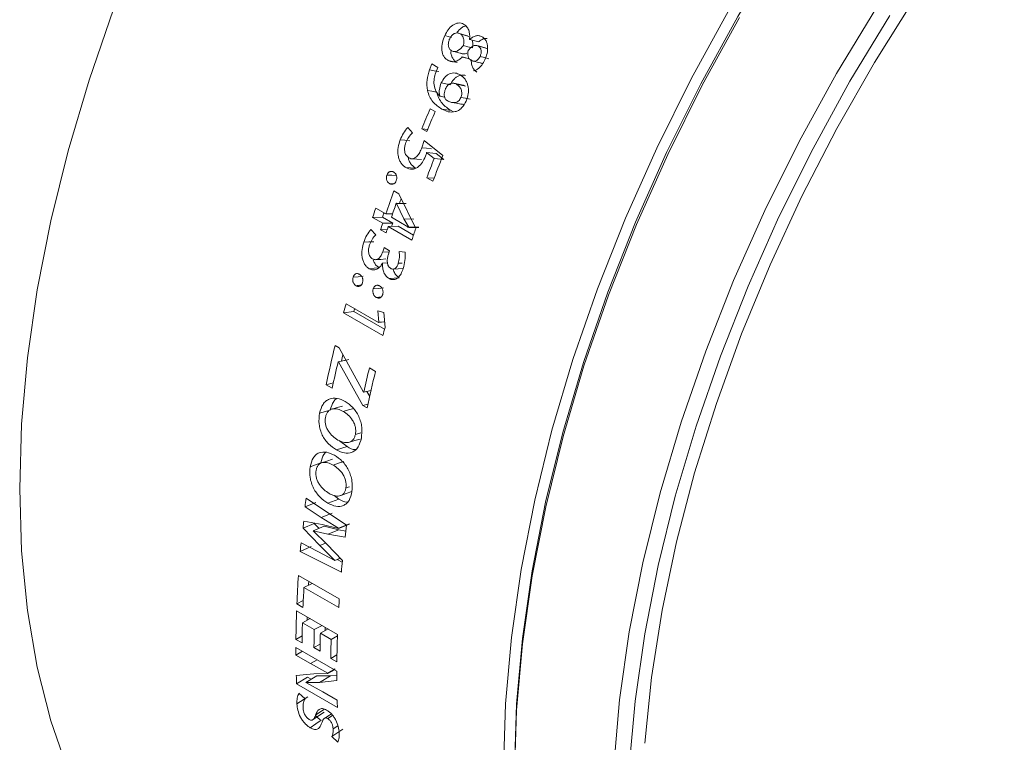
# Model space of a CAD drawing. Header units: millimetres. Extents: x 0 to 1118, y 0 to 864.
# Tile 270 of 512: x 450 to 466, y 234 to 245. Entities that reach past the tile are written whole.
import ezdxf

# ---------------------------------------------------------------- set-up
doc = ezdxf.new("R2010")
doc.units = ezdxf.units.MM

msp = doc.modelspace()

# ---------------------------------------------------------------- linework, layer by layer
at = {"color": 7, "linetype": 'Continuous', "lineweight": 15}
for p, q in [((457.2122, 245.1853), (457.3537, 245.1445)), ((457.366, 245.097), (457.3631, 245.0988)), ((457.5074, 245.0562), (457.366, 245.097)), ((457.1108, 244.9016), (457.2543, 244.8647)), ((456.7619, 244.7031), (456.7238, 244.6116)), ((456.8561, 244.6486), (456.7619, 244.7031)), ((457.2446, 244.815), (457.2475, 244.8135)), ((457.3627, 244.7847), (457.2446, 244.815)), ((456.8214, 244.5648), (456.8561, 244.6486)), ((456.8884, 244.1883), (456.8864, 244.1864)), ((456.9658, 244.1741), (456.8884, 244.1883)), ((456.8118, 243.9411), (456.732, 243.9871)), ((457.0685, 243.957), (457.1088, 243.9407)), ((456.4483, 243.6048), (456.3738, 243.6863)), ((456.6003, 243.6674), (456.68, 243.6213)), ((456.6938, 243.6554), (456.6003, 243.6674)), ((456.6392, 243.4792), (456.6009, 243.3645)), ((456.937, 243.2412), (456.6392, 243.4792)), ((456.6765, 243.2887), (456.7969, 243.1902)), ((456.8289, 243.2734), (456.6765, 243.2887)), ((456.8289, 243.2734), (456.9495, 243.1752)), ((456.9495, 243.1752), (456.7969, 243.1902)), ((456.6791, 242.8845), (456.7769, 242.8281)), ((456.7952, 242.8765), (456.6791, 242.8845)), ((456.1523, 242.7885), (456.082, 242.7909)), ((456.2303, 242.6287), (456.154, 242.6727)), ((456.503, 242.0717), (456.2303, 242.6287)), ((456.0243, 242.3044), (455.8626, 242.3978)), ((456.1904, 242.4749), (456.1919, 242.4726)), ((456.1904, 242.4749), (456.3477, 242.4725)), ((456.1919, 242.4726), (456.3113, 242.2244)), ((456.1919, 242.4726), (456.3492, 242.4702)), ((455.8124, 242.2506), (455.9716, 242.2535)), ((455.8124, 242.2506), (455.9742, 242.1573)), ((455.9716, 242.2535), (456.1333, 242.1602)), ((456.0243, 242.3044), (456.1309, 242.305)), ((456.2838, 242.1546), (456.1131, 242.2532)), ((456.3113, 242.2244), (456.3927, 242.0917)), ((456.3113, 242.2244), (456.4694, 242.2242)), ((455.8612, 241.9718), (455.7858, 242.0573)), ((455.9389, 242.052), (456.0457, 242.055)), ((455.9389, 242.052), (456.0276, 242.0008)), ((455.9742, 242.1573), (456.1333, 242.1602)), ((456.0629, 242.106), (456.222, 242.1089)), ((456.0629, 242.106), (456.4403, 241.8882)), ((456.222, 242.1089), (456.4672, 241.9674)), ((456.3927, 242.0917), (456.391, 242.0867)), ((456.391, 242.0867), (456.5494, 242.0875)), ((456.3927, 242.0917), (456.5511, 242.0925)), ((456.0782, 241.7013), (455.9728, 241.6957)), ((456.0831, 241.7167), (455.9958, 241.7671)), ((456.0611, 241.6476), (456.0831, 241.7167)), ((456.3322, 241.6932), (456.2362, 241.7072)), ((456.049, 241.5225), (455.9702, 241.5173)), ((455.9702, 241.5173), (455.9721, 241.5162)), ((456.0492, 241.5213), (455.9721, 241.5162)), ((456.2861, 241.5202), (456.2234, 241.5167)), ((455.9523, 240.9792), (455.8705, 240.9701)), ((455.5135, 240.7468), (455.3477, 240.7219)), ((455.9088, 240.5696), (455.3882, 240.8701)), ((455.5135, 240.7468), (456.0039, 240.4636)), ((455.9905, 240.7283), (455.8932, 240.754)), ((455.8932, 240.754), (455.9095, 240.5721)), ((455.3477, 240.7219), (455.9755, 240.3594)), ((456.0106, 240.4877), (455.9905, 240.7283)), ((456.0026, 240.5825), (455.9088, 240.5696)), ((455.9822, 240.5821), (455.9095, 240.5721)), ((455.2784, 240.1648), (455.2133, 240.2024)), ((455.6664, 239.4571), (455.2784, 240.1648)), ((455.3861, 239.9684), (455.2616, 239.9423)), ((455.434, 239.9754), (455.2655, 239.9401)), ((455.2616, 239.9423), (455.2655, 239.9401)), ((455.2655, 239.9401), (455.6542, 239.2422)), ((455.8587, 239.7861), (455.7609, 239.8425)), ((455.1834, 239.6027), (455.067, 239.5743)), ((455.067, 239.5743), (455.1647, 239.5179)), ((455.6693, 239.4554), (455.6664, 239.4571)), ((455.7861, 239.482), (455.6693, 239.4554)), ((455.7205, 239.4671), (455.7659, 239.3865)), ((455.1346, 239.1677), (454.9634, 239.1197)), ((455.7371, 239.2624), (455.6542, 239.2422)), ((455.6542, 239.2422), (455.7232, 239.2024)), ((455.5368, 238.7793), (455.6224, 238.8034)), ((455.2818, 238.6791), (455.4043, 238.5842)), ((454.9852, 238.3238), (454.8119, 238.2634)), ((455.3856, 237.9232), (455.4421, 237.9428)), ((455.395, 237.328), (454.748, 237.7594)), ((455.199, 237.8013), (455.2716, 237.7457)), ((454.9051, 237.6914), (454.7304, 237.6219)), ((454.7304, 237.6219), (454.9904, 237.4526)), ((455.2716, 237.7457), (455.0974, 237.6798)), ((454.9904, 237.4526), (455.2663, 237.2779)), ((454.8743, 237.3563), (454.6991, 237.282)), ((454.6991, 237.282), (454.9695, 237.0029)), ((455.0028, 237.3408), (454.7116, 237.3947)), ((455.0352, 237.3131), (454.8601, 237.2395)), ((454.8743, 237.3563), (454.951, 237.2777)), ((455.2661, 237.2756), (455.0028, 237.3408)), ((455.0352, 237.3131), (455.2698, 237.2549)), ((455.4408, 237.3456), (455.2661, 237.2756)), ((455.2663, 237.2779), (455.2661, 237.2756)), ((455.4411, 237.3479), (455.2663, 237.2779)), ((454.8597, 237.2358), (454.8601, 237.2395)), ((455.0785, 237.0252), (454.8597, 237.2358)), ((454.8601, 237.2395), (455.0948, 237.1823)), ((455.2698, 237.2549), (455.0948, 237.1823)), ((455.0948, 237.1823), (455.371, 237.1347)), ((455.2698, 237.2549), (455.3834, 237.2347)), ((454.83, 236.9864), (454.6542, 236.9066)), ((454.9348, 236.9093), (454.6671, 237.0477)), ((454.9695, 237.0029), (455.2098, 236.7642)), ((455.3302, 236.7634), (455.0785, 237.0252)), ((454.6542, 236.9066), (455.3123, 236.5749)), ((455.2095, 236.7608), (454.9348, 236.9093)), ((455.2961, 236.7989), (455.2095, 236.7608)), ((455.2098, 236.7642), (455.2095, 236.7608)), ((455.2939, 236.8012), (455.2098, 236.7642)), ((455.2453, 236.7766), (455.3275, 236.7351)), ((455.2795, 236.1477), (454.6247, 236.5257)), ((454.8473, 236.3972), (454.7136, 236.331)), ((454.7136, 236.331), (455.2707, 236.0094)), ((454.7023, 236.1216), (454.5997, 236.0682)), ((454.5997, 236.0682), (454.6974, 236.0118)), ((455.2503, 235.582), (454.5955, 235.96)), ((454.8129, 235.8345), (454.6889, 235.7676)), ((454.6889, 235.7676), (454.8791, 235.6578)), ((455.003, 235.7247), (454.8791, 235.6578)), ((454.6844, 235.5585), (454.5854, 235.5025)), ((455.1001, 235.6687), (454.9761, 235.6018)), ((454.9761, 235.6018), (455.1483, 235.5024)), ((455.2495, 235.557), (455.1483, 235.5024)), ((454.5854, 235.5025), (454.6831, 235.446)), ((454.9722, 235.4256), (454.8736, 235.3701)), ((455.2396, 234.9949), (454.5848, 235.3729)), ((454.5848, 235.3729), (454.5851, 235.2499)), ((454.6907, 235.3118), (454.5851, 235.2499)), ((454.5851, 235.2499), (454.8193, 235.1147)), ((454.8736, 235.3701), (454.9706, 235.3141)), ((455.2418, 235.2537), (455.1426, 235.1978)), ((454.8193, 235.1147), (455.0972, 234.9607)), ((455.1426, 235.1978), (455.2403, 235.1413)), ((454.8737, 234.9529), (454.5907, 234.924)), ((454.9196, 234.9213), (454.7429, 234.8126)), ((455.0981, 234.957), (454.8737, 234.9529)), ((454.9196, 234.9213), (455.1374, 234.9185)), ((455.2123, 235.0281), (455.0972, 234.9607)), ((455.0972, 234.9607), (455.0981, 234.957)), ((455.2009, 235.0172), (455.0981, 234.957)), ((455.1374, 234.9185), (455.2398, 234.9285)), ((454.7716, 234.8991), (454.5949, 234.7888)), ((454.5949, 234.7888), (455.2489, 234.4113)), ((454.7429, 234.8126), (454.9607, 234.8116)), ((455.0168, 234.6639), (454.743, 234.8104)), ((454.7716, 234.8991), (454.8293, 234.8657)), ((454.9607, 234.8116), (455.2402, 234.8418)), ((454.7319, 234.5536), (454.6319, 234.6395)), ((455.245, 234.5322), (455.0168, 234.6639)), ((454.7774, 234.5854), (454.601, 234.4705)), ((455.1727, 234.2849), (455.0949, 234.2345)), ((455.0362, 234.2347), (455.0345, 234.2336)), ((455.335, 234.064), (455.1588, 233.946)), ((455.2574, 234.1193), (455.1803, 234.0686)), ((455.1588, 233.946), (455.2567, 233.8602))]:
    msp.add_line(p, q, dxfattribs=at)
at = {"color": 9, "linetype": 'Continuous', "lineweight": 0}
for p, q in [((455.1651, 237.5224), (454.9904, 237.4526)), ((454.9248, 235.1766), (454.8193, 235.1147)), ((455.1374, 234.9185), (454.9607, 234.8116))]:
    msp.add_line(p, q, dxfattribs=at)
at = {"color": 7, "linetype": 'Continuous', "lineweight": 15, "flags": 128}
for points in [[(458.0844, 233.4417), (458.1155, 234.4645), (458.2085, 235.5179), (458.3631, 236.5967), (458.5785, 237.6952), (458.8534, 238.808), (459.1867, 239.9293), (459.5764, 241.0534), (460.0207, 242.1746), (460.5173, 243.2872), (461.0636, 244.3855), (461.657, 245.464), (462.2942, 246.517), (462.9722, 247.5393), (463.6875, 248.5256), (464.4363, 249.471), (465.2149, 250.3705), (466.0193, 251.2197), (466.8455, 252.0142), (467.6892, 252.7499), (468.5461, 253.4231), (469.4118, 254.0303), (470.28, 254.5674)], [(460.1659, 233.8446), (460.2745, 234.8942), (460.4445, 235.9677), (460.675, 237.0594), (460.9648, 238.1637), (461.3124, 239.2747), (461.716, 240.3867), (462.1734, 241.4939), (462.6823, 242.5905), (463.2401, 243.6708), (463.8438, 244.7291), (464.4903, 245.76)], [(453.764, 229.9565), (453.7633, 229.9569), (453.1656, 230.3531), (452.6153, 230.824), (452.1151, 231.3672), (451.6676, 231.9798), (451.275, 232.6588), (450.9394, 233.4007), (450.6624, 234.2018), (450.4456, 235.0579), (450.2898, 235.9647), (450.1961, 236.9175), (450.1648, 237.9115), (450.1961, 238.9417), (450.2898, 240.0028), (450.4456, 241.0894), (450.6624, 242.1959), (450.9394, 243.3167), (451.275, 244.4461), (451.6676, 245.5784)], [(461.5956, 225.4364), (461.5061, 225.4871), (460.9085, 225.8833), (460.3581, 226.3542), (459.858, 226.8973), (459.4104, 227.51), (459.0179, 228.189), (458.6822, 228.9309), (458.4053, 229.732), (458.1884, 230.588), (458.0327, 231.4948), (457.9389, 232.4477), (457.9076, 233.4417), (457.9389, 234.4719), (458.0327, 235.533), (458.1884, 236.6195), (458.4053, 237.7261), (458.6822, 238.8469), (459.0179, 239.9763), (459.4104, 241.1086), (459.858, 242.2379), (460.3581, 243.3586), (460.9085, 244.4648), (461.5061, 245.5511)], [(459.6701, 233.4725), (459.7638, 234.5336), (459.9195, 235.6202), (460.1364, 236.7267), (460.4134, 237.8475), (460.749, 238.9769), (461.1416, 240.1092), (461.5891, 241.2385), (462.0893, 242.3592), (462.6396, 243.4655), (463.2372, 244.5517), (463.8791, 245.6124)], [(459.9197, 233.462), (460.0125, 234.5123), (460.1667, 235.5878), (460.3814, 236.6831), (460.6555, 237.7925), (460.9877, 238.9104), (461.3763, 240.0312), (461.8193, 241.149), (462.3144, 242.2583), (462.8591, 243.3533), (463.4506, 244.4285), (464.086, 245.4784)], [(461.6836, 225.3846), (461.6829, 225.385), (461.0852, 225.7812), (460.5349, 226.2521), (460.0347, 226.7953), (459.5872, 227.4079), (459.1946, 228.0869), (458.859, 228.8289), (458.582, 229.6299), (458.3651, 230.486), (458.2094, 231.3928), (458.1157, 232.3456), (458.0844, 233.3397), (458.1157, 234.3698), (458.2094, 235.4309), (458.3651, 236.5175), (458.582, 237.624), (458.859, 238.7448), (459.1946, 239.8743), (459.5872, 241.0065), (460.0347, 242.1359), (460.5349, 243.2565), (461.0852, 244.3628), (461.6829, 245.449)], [(457.077, 245.1271), (457.0388, 245.1375), (456.9677, 245.1569)], [(457.329, 245.1555), (457.2584, 245.1759), (457.1878, 245.1962)], [(457.2658, 244.9992), (457.337, 244.9797), (457.4081, 244.9602)], [(457.6156, 244.9602), (457.5449, 244.9804), (457.4741, 245.0006)], [(457.5006, 244.9911), (457.5714, 244.9709), (457.6422, 244.9507)], [(457.1627, 244.7262), (457.0906, 244.7435), (457.0184, 244.7609)], [(457.3639, 244.7836), (457.3192, 244.7951), (457.2475, 244.8135)], [(457.4123, 244.751), (457.484, 244.7324), (457.5557, 244.7138)], [(457.5314, 244.8251), (457.6026, 244.8057), (457.6738, 244.7863)], [(457.0566, 244.371), (456.9834, 244.3859), (456.9102, 244.4009)], [(457.2597, 244.3631), (457.1869, 244.3786), (457.1142, 244.3941)], [(457.1544, 244.379), (457.2274, 244.3634), (457.3003, 244.3478)], [(456.8359, 244.2545), (456.762, 244.268), (456.6882, 244.2815)], [(456.9665, 244.1716), (456.9601, 244.1728), (456.8864, 244.1864)], [(457.0779, 244.0884), (457.1521, 244.0746), (457.2262, 244.0609)], [(457.2245, 244.1687), (457.2979, 244.1541), (457.3712, 244.1394)], [(457.0685, 243.957), (456.9942, 243.9696), (456.92, 243.9821)], [(456.4064, 243.4764), (456.3301, 243.4838), (456.2538, 243.4912)], [(456.7532, 243.3488), (456.677, 243.3567), (456.6009, 243.3645)], [(456.4419, 243.1871), (456.5188, 243.1808), (456.5957, 243.1745)], [(456.498, 243.0377), (456.4208, 243.0428), (456.3436, 243.0479)], [(456.1954, 242.9199), (456.1176, 242.9233), (456.0397, 242.9266)], [(455.832, 241.8615), (455.7515, 241.8572), (455.671, 241.8528)], [(455.8633, 241.574), (455.9444, 241.5793), (456.0255, 241.5847)], [(455.9196, 241.4425), (455.8384, 241.4358), (455.7572, 241.4292)], [(456.1397, 241.4234), (456.2207, 241.4287), (456.3017, 241.4341)], [(455.662, 241.3089), (455.5802, 241.3005), (455.4985, 241.2921)], [(456.2373, 241.2858), (456.1561, 241.2793), (456.0749, 241.2728)], [(455.9855, 241.1221), (455.9037, 241.1138), (455.822, 241.1054)], [(455.3132, 239.9532), (455.3248, 240.0022), (455.3371, 240.0539)], [(455.3318, 239.23), (455.2471, 239.2073), (455.1623, 239.1847)], [(455.3407, 239.1477), (455.4259, 239.1701), (455.5112, 239.1925)], [(455.4407, 238.6542), (455.527, 238.6796), (455.6134, 238.705)], [(455.4043, 238.5842), (455.3182, 238.5574), (455.232, 238.5306)], [(455.1676, 238.3816), (455.0817, 238.3527), (454.9957, 238.3238)], [(455.1797, 238.2885), (455.2661, 238.3171), (455.3526, 238.3457)], [(455.3023, 237.8021), (455.3897, 237.8337), (455.4772, 237.8652)], [(454.7861, 236.3669), (454.7871, 236.3848), (454.7896, 236.4304)], [(454.7652, 235.8088), (454.7656, 235.8271), (454.7664, 235.8613)], [(454.8596, 234.2188), (454.9479, 234.2772), (455.0362, 234.3355)], [(455.1517, 234.3098), (455.1226, 234.2909), (455.0457, 234.2409)], [(454.9906, 234.2079), (454.9026, 234.1486), (454.8145, 234.0892)]]:
    msp.add_lwpolyline(points, dxfattribs=at)
at = {"color": 9, "linetype": 'Continuous', "lineweight": 0, "flags": 128}
for points in [[(456.8697, 244.5806), (456.7968, 244.5961), (456.7238, 244.6116)], [(455.0607, 237.0424), (455.0572, 237.0409), (454.9695, 237.0029)], [(455.0424, 234.3832), (454.9852, 234.3458), (454.897, 234.2883)]]:
    msp.add_lwpolyline(points, dxfattribs=at)
at = {"color": 7, "linetype": 'Continuous', "lineweight": 15}
for centre, radius, start, end in [((483.1007, 232.9325), 28.5922, 157.25487, 157.94789), ((483.1804, 232.8864), 28.5922, 157.25487, 157.94789), ((482.9083, 232.953), 28.0465, 158.59199, 159.26115), ((483.0419, 232.8828), 28.0849, 158.35685, 159.26082), ((481.8182, 233.4316), 27.2774, 160.19715, 161.01734), ((481.8179, 233.4848), 27.1102, 160.46515, 160.63497), ((481.4436, 233.5988), 27.052, 161.01856, 161.34788), ((481.331, 233.6934), 26.7652, 161.194, 161.34781), ((481.8475, 233.4011), 27.2144, 160.5234, 161.01785), ((481.4762, 233.5495), 26.9155, 161.34886, 161.58511), ((481.5649, 233.4983), 26.9155, 161.34886, 161.58511), ((481.8643, 233.4757), 27.1571, 161.34995, 161.4683), ((482.0888, 233.2304), 27.0703, 160.9373, 161.34773), ((481.5476, 233.4973), 26.8567, 162.06585, 162.22581), ((479.6364, 234.1562), 25.1605, 164.52331, 164.87337), ((481.8075, 233.6367), 27.2384, 164.7724, 164.86866), ((455.1039, 240.7941), 0.8357, 344.41428, 344.59171), ((480.2287, 233.8034), 25.1237, 164.57017, 164.87355), ((478.3321, 234.4883), 23.8146, 166.1169, 167.66865), ((478.2746, 234.4671), 23.6554, 166.61702, 167.67157), ((479.0129, 234.137), 23.9418, 166.21325, 167.16525), ((478.9672, 234.1147), 23.7943, 166.21081, 167.65387), ((475.0323, 235.0871), 20.4595, 172.49488, 172.88307), ((474.3338, 235.1674), 19.7482, 173.52408, 173.85312), ((475.4138, 234.7441), 20.1849, 172.64533, 173.19837), ((473.8165, 235.2238), 19.236, 174.55909, 174.98135), ((474.5539, 234.8384), 19.3199, 174.28155, 174.8432), ((472.5872, 235.3159), 18.0032, 176.14688, 177.60498), ((472.5764, 235.2648), 17.8946, 176.58426, 177.60759), ((473.5401, 234.9193), 18.3019, 176.15158, 176.58533), ((471.6041, 235.3538), 17.0194, 177.9587, 179.49942), ((471.6025, 235.299), 16.9201, 178.41289, 179.50196), ((471.819, 235.1886), 16.9464, 178.41345, 179.38653), ((471.9161, 235.1326), 16.9464, 178.41345, 179.38653), ((471.3135, 235.3006), 16.264, 178.60976, 178.79233), ((472.2775, 234.9753), 17.038, 177.95926, 179.44148), ((472.0727, 235.0335), 16.9309, 178.41299, 179.44418), ((470.169, 235.3487), 15.5841, 181.56159, 182.059), ((471.5392, 234.9819), 16.2996, 179.95421, 180.49237), ((455.6741, 234.8384), 0.9316, 181.58824, 181.72552), ((470.827, 234.9712), 15.5882, 181.61411, 182.0587)]:
    msp.add_arc(centre, radius, start, end, dxfattribs=at)
for points, knots in [([(457.2684, 245.34), (457.2549, 245.3464), (457.228, 245.3593), (457.1823, 245.3606), (457.1369, 245.3488), (457.0791, 245.3183), (457.0185, 245.2526), (456.9846, 245.1888), (456.9677, 245.1569)], [0, 0, 0, 0, 0.1250786, 0.2500861, 0.375181, 0.5002948, 0.7496464, 1, 1, 1, 1]), ([(457.3124, 245.3133), (457.3009, 245.311), (457.2744, 245.3057), (457.22, 245.2769), (457.1863, 245.2365), (457.1639, 245.2097)], [0, 0, 0, 0, 0.2043357, 0.47089713, 1, 1, 1, 1]), ([(457.3631, 245.0988), (457.3642, 245.1113), (457.3663, 245.1361), (457.3647, 245.1853), (457.3532, 245.2444), (457.3196, 245.3041), (457.2855, 245.328), (457.2684, 245.34)], [0, 0, 0, 0, 0.1253546, 0.2506505, 0.5004913, 0.7500071, 1, 1, 1, 1]), ([(456.9677, 245.1569), (456.953, 245.1211), (456.9239, 245.0495), (456.9142, 244.9508), (456.9265, 244.877), (456.9478, 244.8279), (456.9788, 244.7879), (457.0052, 244.7699), (457.0184, 244.7609)], [0, 0, 0, 0, 0.2502203, 0.4995951, 0.6273838, 0.7497021, 0.8748002, 1, 1, 1, 1]), ([(457.0451, 245.1059), (457.0546, 245.1229), (457.069, 245.1487), (457.0957, 245.175), (457.1184, 245.1893), (457.1424, 245.1978), (457.1669, 245.2003), (457.1909, 245.1967), (457.2051, 245.1891), (457.2122, 245.1853)], [0, 0, 0, 0, 0.24971359, 0.37715176, 0.49979184, 0.62569393, 0.74992698, 0.87485362, 1, 1, 1, 1]), ([(457.2122, 245.1853), (457.2246, 245.1759), (457.2494, 245.1573), (457.2699, 245.1089), (457.2738, 245.0635), (457.271, 245.0267), (457.2675, 245.0083), (457.2658, 244.9992)], [0, 0, 0, 0, 0.2496283, 0.4991291, 0.7491262, 0.8745092, 1, 1, 1, 1]), ([(457.5643, 245.1387), (457.5566, 245.1427), (457.5413, 245.1506), (457.5076, 245.1582), (457.4634, 245.1559), (457.4115, 245.1345), (457.3811, 245.1095), (457.366, 245.097)], [0, 0, 0, 0, 0.125201, 0.2503209, 0.4999864, 0.7497959, 1, 1, 1, 1]), ([(457.0759, 244.914), (457.0633, 244.9237), (457.0446, 244.9383), (457.03, 244.9698), (457.0219, 245.0048), (457.0242, 245.0433), (457.0341, 245.0798), (457.0414, 245.0972), (457.0451, 245.1059)], [0, 0, 0, 0, 0.2492287, 0.373332, 0.4996969, 0.7490758, 0.874348, 1, 1, 1, 1]), ([(457.2658, 244.9992), (457.2385, 244.9673), (457.2043, 244.9273), (457.1528, 244.9034), (457.1168, 244.8971), (457.0923, 244.9073), (457.0759, 244.914)], [0, 0, 0, 0, 0.4993335, 0.6261804, 0.7502399, 1, 1, 1, 1]), ([(457.3397, 244.9169), (457.3628, 244.9435), (457.3919, 244.977), (457.4355, 244.9979), (457.4581, 245.0024), (457.4804, 245.0006), (457.4938, 244.9943), (457.5006, 244.9911)], [0, 0, 0, 0, 0.4987986, 0.6278333, 0.7493471, 0.8745453, 1, 1, 1, 1]), ([(457.4001, 245.0871), (457.4033, 245.0808), (457.4142, 245.0598), (457.4154, 245.0236), (457.4131, 244.9874), (457.4098, 244.9692), (457.4081, 244.9602)], [0, 0, 0, 0, 0.1763888, 0.5881467, 0.7941017, 1, 1, 1, 1]), ([(457.6442, 245.1126), (457.631, 245.1128), (457.6004, 245.1135), (457.5526, 245.0927), (457.5225, 245.0684), (457.5074, 245.0562)], [0, 0, 0, 0, 0.2769609, 0.6388193, 1, 1, 1, 1]), ([(457.6076, 244.7715), (457.621, 244.8047), (457.6476, 244.8709), (457.6561, 244.9617), (457.646, 245.0296), (457.628, 245.0755), (457.6004, 245.113), (457.5763, 245.1301), (457.5643, 245.1387)], [0, 0, 0, 0, 0.2501153, 0.4995997, 0.627763, 0.749798, 0.874828, 1, 1, 1, 1]), ([(457.063, 244.9013), (457.0628, 244.8999), (457.0609, 244.8792), (457.0718, 244.8417), (457.0916, 244.7927), (457.1181, 244.7602), (457.1426, 244.7391), (457.156, 244.7305), (457.1627, 244.7262)], [0, 0, 0, 0, 0.0172131, 0.2669771, 0.5069512, 0.753064, 0.8765022, 1, 1, 1, 1]), ([(457.3213, 244.8788), (457.3128, 244.8745), (457.2959, 244.866), (457.26, 244.8604), (457.2355, 244.8705), (457.2192, 244.8772)], [0, 0, 0, 0, 0.2523041, 0.4998755, 1, 1, 1, 1]), ([(457.3885, 244.7612), (457.3781, 244.7691), (457.3572, 244.7849), (457.3395, 244.8251), (457.333, 244.8703), (457.3375, 244.9014), (457.3397, 244.9169)], [0, 0, 0, 0, 0.2499006, 0.4994501, 0.7496392, 1, 1, 1, 1]), ([(457.5006, 244.9911), (457.5117, 244.9828), (457.5284, 244.9704), (457.5421, 244.9436), (457.5486, 244.9214), (457.5505, 244.8972), (457.5467, 244.8641), (457.5375, 244.8406), (457.5314, 244.8251)], [0, 0, 0, 0, 0.2492913, 0.3748423, 0.4997195, 0.6214342, 0.7499316, 1, 1, 1, 1]), ([(457.0184, 244.7609), (457.0367, 244.7526), (457.0734, 244.7362), (457.1351, 244.7409), (457.1943, 244.7678), (457.2278, 244.7993), (457.2446, 244.815)], [0, 0, 0, 0, 0.2500691, 0.4996246, 0.7497297, 1, 1, 1, 1]), ([(457.5314, 244.8251), (457.5233, 244.8104), (457.511, 244.7881), (457.4883, 244.7655), (457.4621, 244.7504), (457.4338, 244.7467), (457.4068, 244.7515), (457.3946, 244.758), (457.3885, 244.7612)], [0, 0, 0, 0, 0.2499422, 0.3792891, 0.5001803, 0.7495049, 0.8747437, 1, 1, 1, 1]), ([(457.3908, 244.7767), (457.3909, 244.7558), (457.3911, 244.7139), (457.4064, 244.655), (457.4357, 244.6048), (457.4644, 244.584), (457.4788, 244.5736)], [0, 0, 0, 0, 0.2491626, 0.4986158, 0.7490595, 1, 1, 1, 1]), ([(457.4273, 244.5948), (457.436, 244.5965), (457.4583, 244.6008), (457.506, 244.6256), (457.5614, 244.6841), (457.5922, 244.7423), (457.6076, 244.7715)], [0, 0, 0, 0, 0.1131596, 0.2907692, 0.6446324, 1, 1, 1, 1]), ([(457.5725, 244.7117), (457.5718, 244.7116), (457.5641, 244.7103), (457.55, 244.715), (457.5378, 244.7211), (457.5316, 244.7241)], [0, 0, 0, 0, 0.05016891, 0.52482772, 1, 1, 1, 1]), ([(456.7238, 244.6116), (456.7063, 244.5572), (456.6713, 244.4486), (456.6826, 244.3371), (456.6882, 244.2815)], [0, 0, 0, 0, 0.5006309, 1, 1, 1, 1]), ([(456.7951, 244.3706), (456.7938, 244.4035), (456.7913, 244.4693), (456.8113, 244.5329), (456.8214, 244.5648)], [0, 0, 0, 0, 0.4996023, 1, 1, 1, 1]), ([(457.2135, 244.5308), (457.1867, 244.5427), (457.1464, 244.5606), (457.0873, 244.5591), (457.0436, 244.5467), (457.0022, 244.5234), (456.9523, 244.4792), (456.927, 244.4322), (456.9102, 244.4009)], [0, 0, 0, 0, 0.2498021, 0.3751933, 0.5001455, 0.6250874, 0.7504646, 1, 1, 1, 1]), ([(457.2977, 244.5178), (457.2906, 244.5206), (457.27, 244.5287), (457.2324, 244.5257), (457.189, 244.5145), (457.1478, 244.4916), (457.0983, 244.4483), (457.0733, 244.4019), (457.0566, 244.371)], [0, 0, 0, 0, 0.0806098, 0.2352629, 0.3890433, 0.5422767, 0.6956315, 1, 1, 1, 1]), ([(457.3095, 244.11), (457.3232, 244.1499), (457.3438, 244.2097), (457.3468, 244.2938), (457.3383, 244.3545), (457.3195, 244.4104), (457.2836, 244.4777), (457.2415, 244.5095), (457.2135, 244.5308)], [0, 0, 0, 0, 0.2497336, 0.3751934, 0.5001227, 0.62536, 0.7505656, 1, 1, 1, 1]), ([(456.8864, 244.1864), (456.8638, 244.2112), (456.8186, 244.2607), (456.8029, 244.334), (456.7951, 244.3706)], [0, 0, 0, 0, 0.50059891, 1, 1, 1, 1]), ([(456.9102, 244.4009), (456.8978, 244.3662), (456.8793, 244.3142), (456.8764, 244.2399), (456.8844, 244.2055), (456.8884, 244.1883)], [0, 0, 0, 0, 0.49945375, 0.74975894, 1, 1, 1, 1]), ([(456.9799, 244.3097), (456.9895, 244.3277), (457.004, 244.3548), (457.0329, 244.3797), (457.0651, 244.3954), (457.0995, 244.398), (457.1318, 244.3902), (457.1469, 244.3827), (457.1544, 244.379)], [0, 0, 0, 0, 0.2495718, 0.3748832, 0.4998622, 0.7492613, 0.8745462, 1, 1, 1, 1]), ([(457.1544, 244.379), (457.1694, 244.3686), (457.1993, 244.3478), (457.2261, 244.3053), (457.2376, 244.2652), (457.2399, 244.2326), (457.2363, 244.2051), (457.2304, 244.1839), (457.2265, 244.1737), (457.2245, 244.1686)], [0, 0, 0, 0, 0.2501036, 0.4994841, 0.6246784, 0.7497132, 0.8746598, 0.937327, 1, 1, 1, 1]), ([(456.6882, 244.2815), (456.6986, 244.2479), (456.7194, 244.1809), (456.7932, 244.0694), (456.8693, 244.017), (456.92, 243.9821)], [0, 0, 0, 0, 0.2500881, 0.5004571, 1, 1, 1, 1]), ([(456.8359, 244.2545), (456.8464, 244.2213), (456.8675, 244.1547), (456.9418, 244.0441), (457.0178, 243.9918), (457.0685, 243.957)], [0, 0, 0, 0, 0.2492544, 0.4995407, 1, 1, 1, 1]), ([(456.9744, 244.1466), (456.9697, 244.1591), (456.9604, 244.1842), (456.958, 244.2271), (456.9638, 244.2626), (456.972, 244.29), (456.9773, 244.3032), (456.9799, 244.3097)], [0, 0, 0, 0, 0.2496424, 0.4995647, 0.7494476, 0.8746968, 1, 1, 1, 1]), ([(457.2596, 244.3625), (457.2656, 244.3613), (457.2797, 244.3584), (457.2928, 244.3517), (457.3003, 244.3478)], [0, 0, 0, 0, 0.4237373, 1, 1, 1, 1]), ([(456.92, 243.9821), (456.9537, 243.9656), (457.0209, 243.9326), (457.1159, 243.9317), (457.1887, 243.9588), (457.2553, 244.0098), (457.2878, 244.07), (457.3095, 244.11)], [0, 0, 0, 0, 0.2504666, 0.5001847, 0.625427, 0.7506052, 1, 1, 1, 1]), ([(457.0046, 244.1182), (456.9988, 244.1217), (456.9872, 244.1289), (456.9786, 244.1407), (456.9744, 244.1466)], [0, 0, 0, 0, 0.5012168, 1, 1, 1, 1]), ([(457.2245, 244.1687), (457.2187, 244.1575), (457.2072, 244.1351), (457.1831, 244.1084), (457.154, 244.0907), (457.1123, 244.0824), (457.0601, 244.089), (457.0231, 244.1084), (457.0046, 244.1182)], [0, 0, 0, 0, 0.125121, 0.2500941, 0.3697863, 0.4999164, 0.7497219, 1, 1, 1, 1]), ([(457.2762, 244.0594), (457.274, 244.0589), (457.2573, 244.0548), (457.2408, 244.0593), (457.2265, 244.0631)], [0, 0, 0, 0, 0.1285675, 1, 1, 1, 1]), ([(456.3738, 243.6863), (456.3496, 243.6577), (456.301, 243.6006), (456.2696, 243.5277), (456.2538, 243.4912)], [0, 0, 0, 0, 0.4996366, 1, 1, 1, 1]), ([(456.3445, 243.4451), (456.3583, 243.4752), (456.3858, 243.5354), (456.4275, 243.5817), (456.4483, 243.6048)], [0, 0, 0, 0, 0.5001007, 1, 1, 1, 1]), ([(456.2538, 243.4912), (456.2406, 243.4506), (456.2142, 243.3694), (456.2137, 243.2581), (456.2355, 243.177), (456.2624, 243.1226), (456.2991, 243.078), (456.3288, 243.058), (456.3436, 243.0479)], [0, 0, 0, 0, 0.2501602, 0.4993309, 0.6245078, 0.7496337, 0.8747726, 1, 1, 1, 1]), ([(456.3917, 243.2021), (456.376, 243.2144), (456.3523, 243.2328), (456.333, 243.2731), (456.3232, 243.318), (456.3231, 243.3784), (456.3374, 243.4228), (456.3445, 243.4451)], [0, 0, 0, 0, 0.2494762, 0.3749956, 0.4999359, 0.7498176, 1, 1, 1, 1]), ([(456.6009, 243.3645), (456.5899, 243.3389), (456.5679, 243.2877), (456.53, 243.2306), (456.4907, 243.1993), (456.4576, 243.1864), (456.423, 243.1865), (456.4021, 243.1969), (456.3917, 243.2021)], [0, 0, 0, 0, 0.2504937, 0.5003054, 0.6252811, 0.7501649, 0.8749772, 1, 1, 1, 1]), ([(456.6563, 243.2283), (456.66, 243.2382), (456.6676, 243.2579), (456.6735, 243.2784), (456.6765, 243.2887)], [0, 0, 0, 0, 0.5000212, 1, 1, 1, 1]), ([(456.378, 243.2155), (456.3819, 243.199), (456.3908, 243.1623), (456.4257, 243.0932), (456.4691, 243.0599), (456.498, 243.0377)], [0, 0, 0, 0, 0.2120481, 0.4750599, 1, 1, 1, 1]), ([(456.541, 243.0565), (456.5649, 243.08), (456.6127, 243.1271), (456.6417, 243.1945), (456.6563, 243.2283)], [0, 0, 0, 0, 0.49925772, 1, 1, 1, 1]), ([(456.1495, 242.975), (456.1445, 242.9775), (456.1346, 242.9824), (456.1187, 242.9861), (456.1025, 242.9859), (456.0864, 242.9814), (456.0715, 242.9731), (456.0537, 242.9566), (456.0453, 242.9387), (456.0397, 242.9266)], [0, 0, 0, 0, 0.1252838, 0.2503865, 0.375714, 0.5005346, 0.6280092, 0.7505867, 1, 1, 1, 1]), ([(456.1913, 242.839), (456.1933, 242.8455), (456.1973, 242.8583), (456.1999, 242.8789), (456.1989, 242.8995), (456.1944, 242.9193), (456.1867, 242.9373), (456.1729, 242.9582), (456.1589, 242.9683), (456.1495, 242.975)], [0, 0, 0, 0, 0.1251966, 0.2502193, 0.3744445, 0.5002662, 0.6247521, 0.750388, 1, 1, 1, 1]), ([(456.3436, 243.0479), (456.3514, 243.0438), (456.3671, 243.0356), (456.3997, 243.0232), (456.4424, 243.017), (456.4944, 243.0258), (456.5255, 243.0463), (456.541, 243.0565)], [0, 0, 0, 0, 0.1253053, 0.2505267, 0.500442, 0.7503064, 1, 1, 1, 1]), ([(456.0397, 242.9266), (456.036, 242.9135), (456.0306, 242.8938), (456.032, 242.8661), (456.0366, 242.8464), (456.0444, 242.8283), (456.0586, 242.8077), (456.0726, 242.7976), (456.082, 242.7909)], [0, 0, 0, 0, 0.2496577, 0.372611, 0.4999257, 0.6250894, 0.7503145, 1, 1, 1, 1]), ([(456.082, 242.7909), (456.087, 242.7884), (456.0969, 242.7834), (456.1128, 242.7795), (456.129, 242.779), (456.1449, 242.7835), (456.1598, 242.7919), (456.1774, 242.8088), (456.1857, 242.827), (456.1913, 242.839)], [0, 0, 0, 0, 0.1253081, 0.2504405, 0.3761401, 0.5007015, 0.6257667, 0.7508445, 1, 1, 1, 1]), ([(455.7858, 242.0573), (455.7616, 242.028), (455.7132, 241.9694), (455.685, 241.8917), (455.671, 241.8528)], [0, 0, 0, 0, 0.4994117, 1, 1, 1, 1]), ([(456.391, 242.0867), (456.3734, 242.0987), (456.3382, 242.1228), (456.3019, 242.144), (456.2838, 242.1546)], [0, 0, 0, 0, 0.4999796, 1, 1, 1, 1]), ([(455.671, 241.8528), (455.6608, 241.8149), (455.6404, 241.739), (455.6386, 241.6352), (455.6571, 241.5564), (455.6812, 241.5025), (455.7152, 241.4578), (455.7432, 241.4387), (455.7572, 241.4292)], [0, 0, 0, 0, 0.2503039, 0.4997707, 0.6249105, 0.7499217, 0.8749296, 1, 1, 1, 1]), ([(455.7621, 241.809), (455.7746, 241.8403), (455.7996, 241.9028), (455.8407, 241.9488), (455.8612, 241.9718)], [0, 0, 0, 0, 0.5000021, 1, 1, 1, 1]), ([(455.8116, 241.5866), (455.804, 241.5914), (455.789, 241.6009), (455.7707, 241.6246), (455.7571, 241.6523), (455.7453, 241.6934), (455.7463, 241.7486), (455.7568, 241.7889), (455.7621, 241.809)], [0, 0, 0, 0, 0.1256497, 0.2486292, 0.3787058, 0.5004429, 0.7496406, 1, 1, 1, 1]), ([(455.9728, 241.6957), (455.9693, 241.6856), (455.9624, 241.6652), (455.9428, 241.629), (455.9179, 241.5982), (455.8877, 241.5778), (455.8535, 241.5703), (455.8283, 241.5801), (455.8116, 241.5866)], [0, 0, 0, 0, 0.1254134, 0.2507364, 0.5007642, 0.6258115, 0.7508958, 1, 1, 1, 1]), ([(456.2362, 241.7072), (456.2392, 241.6741), (456.2451, 241.609), (456.2306, 241.5471), (456.2234, 241.5167)], [0, 0, 0, 0, 0.5091472, 1, 1, 1, 1]), ([(456.3019, 241.4331), (456.3133, 241.475), (456.3362, 241.5587), (456.3336, 241.6484), (456.3322, 241.6932)], [0, 0, 0, 0, 0.5006511, 1, 1, 1, 1]), ([(455.821, 241.5696), (455.8284, 241.5515), (455.8431, 241.5151), (455.8778, 241.471), (455.9057, 241.452), (455.9196, 241.4425)], [0, 0, 0, 0, 0.3323668, 0.6658066, 1, 1, 1, 1]), ([(456.1012, 241.4336), (456.0943, 241.4386), (456.0805, 241.4487), (456.0638, 241.4712), (456.052, 241.4985), (456.0458, 241.5388), (456.046, 241.5903), (456.056, 241.6285), (456.0611, 241.6476)], [0, 0, 0, 0, 0.1251985, 0.2500967, 0.3749716, 0.4999593, 0.7499817, 1, 1, 1, 1]), ([(455.7572, 241.4292), (455.777, 241.4206), (455.8068, 241.4077), (455.8481, 241.4093), (455.8876, 241.4218), (455.9332, 241.4541), (455.9579, 241.4962), (455.9702, 241.5173)], [0, 0, 0, 0, 0.2498511, 0.3747258, 0.5003209, 0.7500681, 1, 1, 1, 1]), ([(455.9721, 241.5162), (455.9718, 241.4915), (455.9713, 241.4423), (455.9884, 241.37), (456.0242, 241.3084), (456.058, 241.2847), (456.0749, 241.2728)], [0, 0, 0, 0, 0.25059657, 0.50040568, 0.75010488, 1, 1, 1, 1]), ([(456.0749, 241.2728), (456.0807, 241.2697), (456.0922, 241.2635), (456.1162, 241.2556), (456.1471, 241.2527), (456.1831, 241.2625), (456.2271, 241.2891), (456.2701, 241.3475), (456.2913, 241.4045), (456.3019, 241.4331)], [0, 0, 0, 0, 0.06266218, 0.12532551, 0.25032761, 0.37534617, 0.50041982, 0.74971374, 1, 1, 1, 1]), ([(456.2234, 241.5167), (456.2177, 241.5014), (456.2064, 241.4711), (456.183, 241.4401), (456.1591, 241.4268), (456.1396, 241.4224), (456.1197, 241.4241), (456.1073, 241.4304), (456.1012, 241.4336)], [0, 0, 0, 0, 0.2516433, 0.4976781, 0.6256067, 0.7499734, 0.8752299, 1, 1, 1, 1]), ([(456.1426, 241.4283), (456.1457, 241.4132), (456.1535, 241.3741), (456.1811, 241.3323), (456.2115, 241.302), (456.2287, 241.2912), (456.2373, 241.2858)], [0, 0, 0, 0, 0.2386434, 0.6179228, 0.8088044, 1, 1, 1, 1]), ([(455.4985, 241.2921), (455.4958, 241.279), (455.4919, 241.2594), (455.4946, 241.2318), (455.5003, 241.2122), (455.5087, 241.1942), (455.5235, 241.1736), (455.5376, 241.1635), (455.547, 241.1569)], [0, 0, 0, 0, 0.2495866, 0.3747529, 0.4999118, 0.6250831, 0.7502814, 1, 1, 1, 1]), ([(455.6012, 241.3405), (455.5963, 241.343), (455.5864, 241.3479), (455.5658, 241.3528), (455.5449, 241.3494), (455.5263, 241.3385), (455.5104, 241.3217), (455.5033, 241.304), (455.4985, 241.2921)], [0, 0, 0, 0, 0.12537242, 0.25065008, 0.49992465, 0.62516956, 0.75036178, 1, 1, 1, 1]), ([(455.6501, 241.2045), (455.6516, 241.2109), (455.6547, 241.2238), (455.656, 241.2444), (455.6537, 241.2651), (455.6481, 241.2848), (455.6396, 241.3028), (455.6249, 241.3237), (455.6107, 241.3338), (455.6012, 241.3405)], [0, 0, 0, 0, 0.1251815, 0.2501601, 0.3745322, 0.5002623, 0.6246914, 0.7503295, 1, 1, 1, 1]), ([(455.547, 241.1569), (455.552, 241.1545), (455.5619, 241.1498), (455.5775, 241.1456), (455.5932, 241.1454), (455.6084, 241.1495), (455.6223, 241.1578), (455.6385, 241.1743), (455.6454, 241.1924), (455.6501, 241.2045)], [0, 0, 0, 0, 0.1252308, 0.2504141, 0.3771529, 0.5005883, 0.6261068, 0.7507276, 1, 1, 1, 1]), ([(455.6292, 241.166), (455.6291, 241.1659), (455.6017, 241.1629), (455.5743, 241.1599), (455.547, 241.1569)], [0, 0, 0, 0, 0.0032999, 1, 1, 1, 1]), ([(455.822, 241.1054), (455.8192, 241.0923), (455.8151, 241.0726), (455.818, 241.0451), (455.8235, 241.0253), (455.832, 241.0073), (455.8469, 240.9867), (455.861, 240.9768), (455.8705, 240.9701)], [0, 0, 0, 0, 0.2494866, 0.3744812, 0.4997649, 0.624981, 0.7501989, 1, 1, 1, 1]), ([(455.9247, 241.1538), (455.9198, 241.1563), (455.9099, 241.1612), (455.8944, 241.165), (455.8787, 241.1648), (455.8636, 241.1602), (455.8498, 241.1517), (455.8337, 241.1352), (455.8267, 241.1173), (455.822, 241.1054)], [0, 0, 0, 0, 0.1252774, 0.2504805, 0.3754751, 0.5006775, 0.626219, 0.7507603, 1, 1, 1, 1]), ([(455.9736, 241.0178), (455.9751, 241.0242), (455.9782, 241.0371), (455.9795, 241.0577), (455.9772, 241.0783), (455.9716, 241.0981), (455.963, 241.1161), (455.9484, 241.137), (455.9341, 241.1471), (455.9247, 241.1538)], [0, 0, 0, 0, 0.12518358, 0.25016415, 0.3745383, 0.50027042, 0.62477436, 0.75041461, 1, 1, 1, 1]), ([(455.8705, 240.9701), (455.8806, 240.9657), (455.8958, 240.959), (455.9167, 240.959), (455.9319, 240.9632), (455.9456, 240.9715), (455.962, 240.9876), (455.9689, 241.0057), (455.9736, 241.0178)], [0, 0, 0, 0, 0.25053179, 0.37786194, 0.5011402, 0.62617403, 0.7510878, 1, 1, 1, 1]), ([(455.372, 239.3068), (455.3294, 239.3269), (455.2443, 239.3671), (455.1356, 239.3568), (455.0618, 239.314), (455.0004, 239.2458), (454.9782, 239.1702), (454.9634, 239.1197)], [0, 0, 0, 0, 0.2502744, 0.4997545, 0.6256704, 0.7503155, 1, 1, 1, 1]), ([(455.2324, 239.354), (455.2171, 239.339), (455.1701, 239.2932), (455.1489, 239.2182), (455.1346, 239.1677)], [0, 0, 0, 0, 0.3268389, 1, 1, 1, 1]), ([(455.0579, 239.0557), (455.0624, 239.0726), (455.0716, 239.1063), (455.0969, 239.1471), (455.1307, 239.175), (455.1836, 239.1927), (455.2561, 239.1895), (455.3124, 239.1616), (455.3407, 239.1477)], [0, 0, 0, 0, 0.1251256, 0.2501462, 0.3750995, 0.5002113, 0.7498221, 1, 1, 1, 1]), ([(455.6321, 238.7202), (455.6384, 238.7772), (455.6479, 238.8627), (455.6235, 238.9829), (455.5916, 239.0681), (455.5477, 239.1452), (455.4775, 239.2343), (455.4142, 239.2778), (455.372, 239.3068)], [0, 0, 0, 0, 0.2492727, 0.3736951, 0.4995694, 0.6247661, 0.7499982, 1, 1, 1, 1]), ([(454.9634, 239.1197), (454.9568, 239.0623), (454.947, 238.976), (454.9725, 238.8548), (455.005, 238.7691), (455.0506, 238.6913), (455.1244, 238.6034), (455.1892, 238.5596), (455.232, 238.5306)], [0, 0, 0, 0, 0.24929275, 0.37440066, 0.49956567, 0.62185332, 0.74992866, 1, 1, 1, 1]), ([(455.2559, 238.6899), (455.2281, 238.7081), (455.1727, 238.7443), (455.1118, 238.8163), (455.0747, 238.8849), (455.0568, 238.9424), (455.0522, 238.9907), (455.0537, 239.0285), (455.0565, 239.0466), (455.0579, 239.0557)], [0, 0, 0, 0, 0.2501755, 0.499752, 0.6298131, 0.7497346, 0.8747123, 0.937341, 1, 1, 1, 1]), ([(455.3407, 239.1477), (455.3685, 239.1294), (455.4241, 239.093), (455.4847, 239.0204), (455.5213, 238.9512), (455.5384, 238.8933), (455.544, 238.8345), (455.5392, 238.7977), (455.5368, 238.7792)], [0, 0, 0, 0, 0.2501841, 0.4998613, 0.6299623, 0.7498264, 0.8748455, 1, 1, 1, 1]), ([(455.232, 238.5306), (455.2746, 238.5104), (455.3596, 238.4702), (455.4661, 238.4809), (455.5374, 238.5246), (455.5962, 238.5937), (455.6178, 238.6696), (455.6323, 238.7201)], [0, 0, 0, 0, 0.2501731, 0.4996471, 0.6249626, 0.7501602, 1, 1, 1, 1]), ([(455.5368, 238.7793), (455.5322, 238.7625), (455.523, 238.729), (455.4979, 238.6887), (455.4646, 238.661), (455.412, 238.645), (455.3403, 238.6483), (455.284, 238.676), (455.2559, 238.6899)], [0, 0, 0, 0, 0.1251451, 0.2501328, 0.3741081, 0.5001472, 0.7498983, 1, 1, 1, 1]), ([(455.4043, 238.5842), (455.4475, 238.5589), (455.4947, 238.5313), (455.5396, 238.5363), (455.5435, 238.5368)], [0, 0, 0, 0, 0.9146876, 1, 1, 1, 1]), ([(455.2044, 238.4457), (455.1619, 238.4658), (455.0771, 238.5061), (454.9712, 238.4966), (454.9007, 238.4547), (454.8432, 238.3878), (454.8244, 238.3132), (454.8119, 238.2634)], [0, 0, 0, 0, 0.2502744, 0.4997548, 0.6256708, 0.7503156, 1, 1, 1, 1]), ([(455.0614, 238.4928), (455.0515, 238.4824), (455.0124, 238.4412), (454.9968, 238.374), (454.9852, 238.3238)], [0, 0, 0, 0, 0.2525396, 1, 1, 1, 1]), ([(455.4811, 237.8641), (455.4851, 237.9204), (455.4911, 238.0048), (455.4626, 238.1237), (455.4282, 238.2082), (455.3823, 238.2847), (455.3103, 238.3733), (455.2467, 238.4167), (455.2044, 238.4457)], [0, 0, 0, 0, 0.2492724, 0.3736945, 0.4995691, 0.6247661, 0.7499981, 1, 1, 1, 1]), ([(454.8119, 238.2634), (454.8077, 238.2067), (454.8013, 238.1215), (454.831, 238.0018), (454.8661, 237.917), (454.9137, 237.8399), (454.9894, 237.7526), (455.0544, 237.7088), (455.0974, 237.6798)], [0, 0, 0, 0, 0.249293, 0.3744009, 0.4995654, 0.6218534, 0.7499287, 1, 1, 1, 1]), ([(454.9067, 238.1995), (454.9105, 238.2161), (454.9181, 238.2494), (454.9413, 238.2895), (454.9733, 238.3169), (455.0243, 238.3341), (455.0954, 238.3304), (455.1516, 238.3025), (455.1797, 238.2885)], [0, 0, 0, 0, 0.12512594, 0.25014553, 0.37509968, 0.50021085, 0.74982207, 1, 1, 1, 1]), ([(455.1797, 238.2885), (455.2076, 238.2703), (455.2634, 238.2339), (455.3254, 238.1618), (455.3639, 238.0931), (455.3828, 238.0357), (455.3905, 237.9776), (455.3873, 237.9413), (455.3856, 237.9231)], [0, 0, 0, 0, 0.250184, 0.4998612, 0.6299624, 0.7498273, 0.8748458, 1, 1, 1, 1]), ([(455.1144, 237.8369), (455.0866, 237.855), (455.031, 237.8912), (454.9687, 237.9627), (454.9297, 238.0307), (454.91, 238.0876), (454.9036, 238.1353), (454.9037, 238.1727), (454.9057, 238.1906), (454.9067, 238.1995)], [0, 0, 0, 0, 0.25017539, 0.49975174, 0.62981331, 0.74973321, 0.87471294, 0.937341, 1, 1, 1, 1]), ([(455.3856, 237.9232), (455.3817, 237.9066), (455.374, 237.8735), (455.3511, 237.8339), (455.3196, 237.8068), (455.2688, 237.7914), (455.1986, 237.7952), (455.1425, 237.823), (455.1144, 237.8369)], [0, 0, 0, 0, 0.125146, 0.2501336, 0.3741083, 0.5001477, 0.7498984, 1, 1, 1, 1]), ([(455.0974, 237.6798), (455.1398, 237.6597), (455.2245, 237.6193), (455.3281, 237.6291), (455.3961, 237.6716), (455.4509, 237.7393), (455.4691, 237.8142), (455.4812, 237.864)], [0, 0, 0, 0, 0.250173, 0.4996471, 0.6249628, 0.7501605, 1, 1, 1, 1]), ([(455.2716, 237.7457), (455.3148, 237.7207), (455.3633, 237.6926), (455.4082, 237.6976), (455.4132, 237.6982)], [0, 0, 0, 0, 0.8896174, 1, 1, 1, 1]), ([(454.6319, 234.6395), (454.6213, 234.6156), (454.6003, 234.5678), (454.6008, 234.5029), (454.601, 234.4705)], [0, 0, 0, 0, 0.4995074, 1, 1, 1, 1]), ([(454.601, 234.4705), (454.6047, 234.437), (454.6122, 234.3701), (454.6453, 234.2767), (454.6889, 234.2064), (454.7272, 234.158), (454.7703, 234.1171), (454.7998, 234.0985), (454.8145, 234.0892)], [0, 0, 0, 0, 0.2503594, 0.4995146, 0.6239908, 0.7485956, 0.874677, 1, 1, 1, 1]), ([(454.6992, 234.4054), (454.6995, 234.4345), (454.6999, 234.4926), (454.7213, 234.5332), (454.7319, 234.5536)], [0, 0, 0, 0, 0.5000838, 1, 1, 1, 1]), ([(454.7966, 234.2221), (454.7896, 234.2266), (454.7757, 234.2355), (454.7554, 234.2552), (454.738, 234.2786), (454.7189, 234.3126), (454.7043, 234.3571), (454.7009, 234.3893), (454.6992, 234.4054)], [0, 0, 0, 0, 0.1256854, 0.2492969, 0.3727407, 0.4945065, 0.7456304, 1, 1, 1, 1]), ([(454.897, 234.2883), (454.8886, 234.2643), (454.878, 234.2341), (454.8531, 234.213), (454.8369, 234.2086), (454.818, 234.2108), (454.8038, 234.2183), (454.7966, 234.2221)], [0, 0, 0, 0, 0.49985338, 0.63238691, 0.74994532, 0.87492123, 1, 1, 1, 1]), ([(455.0768, 234.3709), (455.054, 234.3815), (455.0196, 234.3973), (454.9808, 234.3944), (454.9326, 234.3714), (454.9128, 234.3252), (454.897, 234.2883)], [0, 0, 0, 0, 0.2497882, 0.3751743, 0.5006557, 1, 1, 1, 1]), ([(455.2781, 234.0102), (455.2744, 234.0418), (455.2671, 234.1048), (455.2337, 234.1935), (455.1937, 234.2602), (455.158, 234.3058), (455.1181, 234.3441), (455.0906, 234.362), (455.0768, 234.3709)], [0, 0, 0, 0, 0.2502336, 0.4994799, 0.6245253, 0.7497296, 0.874808, 1, 1, 1, 1]), ([(454.8145, 234.0892), (454.8371, 234.078), (454.8711, 234.0612), (454.9104, 234.0601), (454.9434, 234.0714), (454.9737, 234.1033), (454.9882, 234.1395), (454.9955, 234.1577)], [0, 0, 0, 0, 0.2493513, 0.3744317, 0.4996037, 0.7495535, 1, 1, 1, 1]), ([(454.904, 234.278), (454.9181, 234.2638), (454.9463, 234.2355), (454.9759, 234.2171), (454.9906, 234.2079)], [0, 0, 0, 0, 0.5011438, 1, 1, 1, 1]), ([(454.9955, 234.1577), (455.0045, 234.1818), (455.0158, 234.212), (455.0382, 234.2386), (455.0533, 234.2463), (455.0729, 234.2457), (455.0876, 234.2382), (455.0949, 234.2345)], [0, 0, 0, 0, 0.5003747, 0.6255239, 0.7503665, 0.8751403, 1, 1, 1, 1]), ([(455.0949, 234.2345), (455.1012, 234.2304), (455.1137, 234.2222), (455.1312, 234.203), (455.1464, 234.1815), (455.1633, 234.1507), (455.1756, 234.1112), (455.1787, 234.0828), (455.1803, 234.0686)], [0, 0, 0, 0, 0.1250093, 0.2500021, 0.3750789, 0.5000771, 0.7495926, 1, 1, 1, 1]), ([(455.1803, 234.0686), (455.1807, 234.0447), (455.1817, 233.9968), (455.1664, 233.963), (455.1588, 233.946)], [0, 0, 0, 0, 0.50028939, 1, 1, 1, 1]), ([(455.2567, 233.8602), (455.2649, 233.8813), (455.2812, 233.9236), (455.2791, 233.9813), (455.2781, 234.0102)], [0, 0, 0, 0, 0.4994501, 1, 1, 1, 1])]:
    msp.add_open_spline(points, degree=3, knots=knots, dxfattribs=at)

doc.saveas('drawing.dxf')
